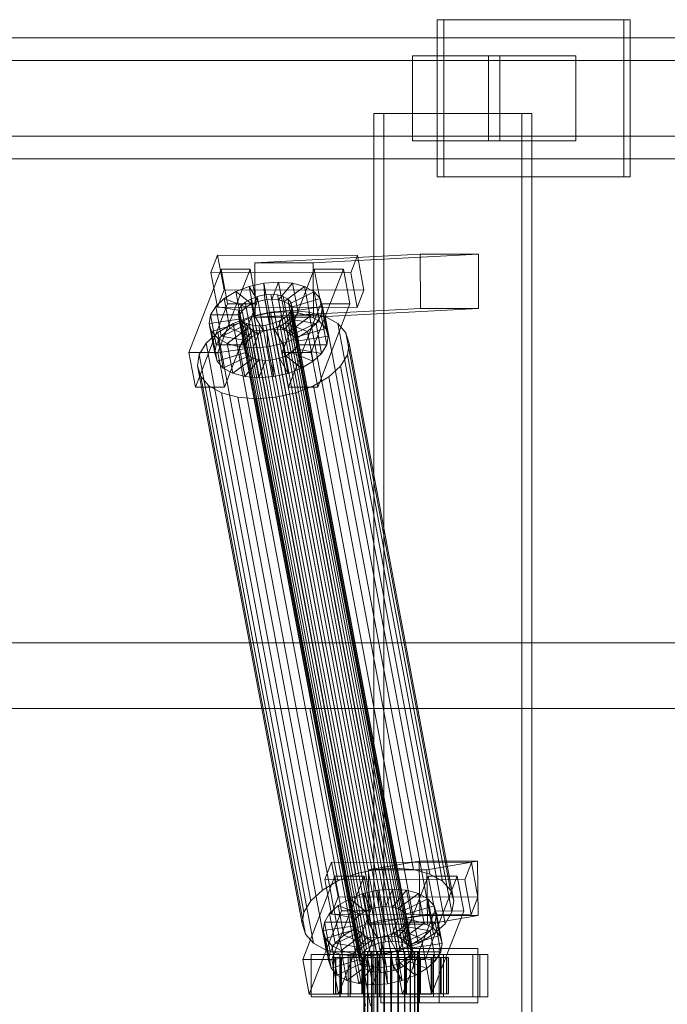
# Model space of a CAD drawing. Header units: millimetres. Extents: x -3490 to 61924, y -72580 to 6847.
# Tile 435 of 656: x 6527 to 6741, y -17870 to -17544. Entities that reach past the tile are written whole.
import ezdxf

# ---------------------------------------------------------------- set-up
doc = ezdxf.new("R2010")
doc.units = ezdxf.units.MM
doc.layers.add('superior_C01', color=7, linetype='Continuous', lineweight=0)

msp = doc.modelspace()

# ---------------------------------------------------------------- linework, layer by layer
at = {"layer": 'superior_C01'}
for p, q in [((6726.504, -17544), (6664.874, -17544)), ((6664.874, -17544), (6664.874, -17596)), ((6667.031, -17544), (6664.874, -17544)), ((6667.031, -17596), (6667.031, -17544)), ((6667.031, -17544), (6728.661, -17544)), ((6726.504, -17596), (6726.504, -17544)), ((6726.504, -17544), (6728.661, -17544)), ((6728.661, -17544), (6728.661, -17596)), ((7217.04, -17550), (6061.478, -17550)), ((6072.263, -17550), (7227.824, -17550)), ((7293.88, -17550), (6138.318, -17550)), ((6151.799, -17550), (7307.361, -17550)), ((6685.544, -17556), (6656.655, -17556)), ((6656.655, -17556), (6656.655, -17584)), ((6681.784, -17556), (6656.655, -17556)), ((6681.784, -17584), (6681.784, -17556)), ((6681.784, -17556), (6710.673, -17556)), ((6685.544, -17584), (6685.544, -17556)), ((6685.544, -17556), (6710.673, -17556)), ((6710.673, -17556), (6710.673, -17584)), ((7215.108, -17557.5), (6137.735, -17557.5)), ((6152.383, -17557.5), (7229.756, -17557.5)), ((6692.863, -17575), (6643.944, -17575)), ((6643.944, -17575), (6643.944, -18425)), ((6647.179, -17575), (6643.944, -17575)), ((6647.179, -18425), (6647.179, -17575)), ((6647.179, -17575), (6696.098, -17575)), ((6692.863, -18425), (6692.863, -17575)), ((6692.863, -17575), (6696.098, -17575)), ((6696.098, -17575), (6696.098, -18425)), ((6137.735, -17582.5), (7215.108, -17582.5)), ((6152.383, -17582.5), (7229.756, -17582.5)), ((6656.655, -17584), (6685.544, -17584)), ((6656.655, -17584), (6681.784, -17584)), ((6710.673, -17584), (6681.784, -17584)), ((6710.673, -17584), (6685.544, -17584)), ((6061.478, -17590), (7217.04, -17590)), ((6072.263, -17590), (7227.824, -17590)), ((6138.318, -17590), (7293.88, -17590)), ((6151.799, -17590), (7307.361, -17590)), ((6664.874, -17596), (6726.504, -17596)), ((6664.874, -17596), (6667.031, -17596)), ((6728.661, -17596), (6667.031, -17596)), ((6728.661, -17596), (6726.504, -17596)), ((6592.294, -17621.857), (6590.079, -17627.592)), ((6594.446, -17633.325), (6592.294, -17621.857)), ((6592.294, -17621.857), (6638.516, -17621.914)), ((6659.233, -17621.488), (6604.602, -17624.356)), ((6623.861, -17624.356), (6678.493, -17621.488)), ((6636.301, -17627.65), (6638.516, -17621.914)), ((6638.516, -17621.914), (6640.668, -17633.382)), ((6659.302, -17639.486), (6659.233, -17621.488)), ((6659.233, -17621.488), (6678.493, -17621.488)), ((6678.493, -17621.488), (6678.561, -17639.486)), ((6623.861, -17624.356), (6604.602, -17624.356)), ((6604.602, -17624.356), (6604.671, -17642.354)), ((6623.93, -17642.354), (6623.861, -17624.356)), ((6593.411, -17626.449), (6582.778, -17653.98)), ((6636.301, -17627.65), (6590.079, -17627.592)), ((6590.079, -17627.592), (6592.231, -17639.061)), ((6592.408, -17653.992), (6603.04, -17626.461)), ((6595.563, -17637.917), (6593.411, -17626.449)), ((6593.411, -17626.449), (6603.04, -17626.461)), ((6603.04, -17626.461), (6605.192, -17637.929)), ((6624.226, -17626.487), (6613.593, -17654.019)), ((6623.223, -17654.031), (6633.855, -17626.499)), ((6626.378, -17637.955), (6624.226, -17626.487)), ((6624.226, -17626.487), (6633.855, -17626.499)), ((6633.855, -17626.499), (6636.007, -17637.967)), ((6638.453, -17639.118), (6636.301, -17627.65)), ((6598.287, -17633.91), (6602.746, -17632.183)), ((6602.746, -17632.183), (6607.579, -17631.1)), ((6602.746, -17632.183), (6605.642, -17637.157)), ((6604.59, -17642.013), (6602.746, -17632.183)), ((6607.579, -17631.1), (6612.458, -17630.735)), ((6607.579, -17631.1), (6607.931, -17636.643)), ((6609.423, -17640.93), (6607.579, -17631.1)), ((6612.458, -17630.735), (6610.243, -17636.47)), ((6617.05, -17631.112), (6612.418, -17636.649)), ((6614.302, -17640.564), (6612.458, -17630.735)), ((6612.458, -17630.735), (6617.05, -17631.112)), ((6621.042, -17632.206), (6614.309, -17637.167)), ((6618.894, -17640.942), (6617.05, -17631.112)), ((6617.05, -17631.112), (6621.042, -17632.206)), ((6622.886, -17642.036), (6621.042, -17632.206)), ((6621.042, -17632.206), (6624.162, -17633.943)), ((6592.231, -17639.061), (6594.446, -17633.325)), ((6640.668, -17633.382), (6594.446, -17633.325)), ((6594.508, -17636.164), (6598.287, -17633.91)), ((6598.287, -17633.91), (6603.53, -17637.975)), ((6600.132, -17643.74), (6598.287, -17633.91)), ((6603.223, -17636.336), (6605.335, -17635.518)), ((6605.335, -17635.518), (6607.624, -17635.005)), ((6645.451, -17849.317), (6605.335, -17635.518)), ((6607.624, -17635.005), (6609.935, -17634.832)), ((6647.74, -17848.804), (6607.624, -17635.005)), ((6609.935, -17634.832), (6612.11, -17635.011)), ((6650.051, -17848.631), (6609.935, -17634.832)), ((6612.11, -17635.011), (6614.001, -17635.529)), ((6652.227, -17848.809), (6612.11, -17635.011)), ((6614.001, -17635.529), (6615.479, -17636.352)), ((6654.118, -17849.328), (6614.001, -17635.529)), ((6624.162, -17633.943), (6615.787, -17637.99)), ((6626.007, -17643.772), (6624.162, -17633.943)), ((6624.162, -17633.943), (6626.198, -17636.203)), ((6640.668, -17633.382), (6638.453, -17639.118)), ((6584.93, -17665.449), (6595.563, -17637.917)), ((6589.952, -17641.61), (6591.665, -17638.79)), ((6591.665, -17638.79), (6594.508, -17636.164)), ((6591.665, -17638.79), (6600.393, -17640.286)), ((6593.51, -17648.62), (6591.665, -17638.79)), ((6594.508, -17636.164), (6601.74, -17639.042)), ((6596.353, -17645.994), (6594.508, -17636.164)), ((6605.192, -17637.929), (6594.559, -17665.461)), ((6605.192, -17637.929), (6595.563, -17637.917)), ((6599.275, -17639.983), (6600.086, -17638.648)), ((6600.086, -17638.648), (6601.433, -17637.404)), ((6640.202, -17852.446), (6600.086, -17638.648)), ((6601.433, -17637.404), (6603.223, -17636.336)), ((6641.549, -17851.202), (6601.433, -17637.404)), ((6603.53, -17637.975), (6601.74, -17639.042)), ((6643.339, -17850.135), (6603.223, -17636.336)), ((6605.642, -17637.157), (6603.53, -17637.975)), ((6603.53, -17637.975), (6605.375, -17647.804)), ((6607.931, -17636.643), (6605.642, -17637.157)), ((6605.642, -17637.157), (6607.486, -17646.986)), ((6610.243, -17636.47), (6607.931, -17636.643)), ((6607.931, -17636.643), (6609.776, -17646.473)), ((6610.243, -17636.47), (6612.087, -17646.3)), ((6612.418, -17636.649), (6610.243, -17636.47)), ((6612.418, -17636.649), (6614.262, -17646.479)), ((6614.309, -17637.167), (6612.418, -17636.649)), ((6614.309, -17637.167), (6616.153, -17646.997)), ((6615.787, -17637.99), (6614.309, -17637.167)), ((6615.479, -17636.352), (6616.444, -17637.422)), ((6655.596, -17850.15), (6615.479, -17636.352)), ((6615.745, -17665.487), (6626.378, -17637.955)), ((6615.787, -17637.99), (6617.631, -17647.82)), ((6616.751, -17639.061), (6615.787, -17637.99)), ((6616.444, -17637.422), (6616.829, -17638.668)), ((6656.56, -17851.221), (6616.444, -17637.422)), ((6616.829, -17638.668), (6616.608, -17640.005)), ((6626.198, -17636.203), (6616.751, -17639.061)), ((6656.945, -17852.467), (6616.829, -17638.668)), ((6627.011, -17638.834), (6617.136, -17640.307)), ((6636.007, -17637.967), (6625.374, -17665.499)), ((6628.043, -17646.033), (6626.198, -17636.203)), ((6626.198, -17636.203), (6627.011, -17638.834)), ((6636.007, -17637.967), (6626.378, -17637.955)), ((6627.011, -17638.834), (6626.545, -17641.655)), ((6628.856, -17648.664), (6627.011, -17638.834)), ((6589.487, -17644.431), (6589.952, -17641.61)), ((6589.952, -17641.61), (6599.582, -17641.622)), ((6591.797, -17651.44), (6589.952, -17641.61)), ((6592.231, -17639.061), (6638.453, -17639.118)), ((6599.054, -17641.32), (6599.275, -17639.983)), ((6599.439, -17642.566), (6599.054, -17641.32)), ((6639.17, -17855.119), (6599.054, -17641.32)), ((6639.391, -17853.782), (6599.275, -17639.983)), ((6599.582, -17641.622), (6599.361, -17642.958)), ((6600.393, -17640.286), (6599.582, -17641.622)), ((6599.582, -17641.622), (6601.427, -17651.452)), ((6604.59, -17642.013), (6600.132, -17643.74)), ((6601.74, -17639.042), (6600.393, -17640.286)), ((6600.393, -17640.286), (6602.238, -17650.116)), ((6601.74, -17639.042), (6603.585, -17648.872)), ((6603.351, -17642.107), (6609.812, -17640.659)), ((6609.423, -17640.93), (6604.59, -17642.013)), ((6607.486, -17646.986), (6604.59, -17642.013)), ((6659.302, -17639.486), (6604.671, -17642.354)), ((6614.302, -17640.564), (6609.423, -17640.93)), ((6609.776, -17646.473), (6609.423, -17640.93)), ((6609.812, -17640.659), (6616.335, -17640.17)), ((6644.395, -17824.968), (6609.812, -17640.659)), ((6612.087, -17646.3), (6614.302, -17640.564)), ((6614.262, -17646.479), (6618.894, -17640.942)), ((6618.894, -17640.942), (6614.302, -17640.564)), ((6615.797, -17641.341), (6614.45, -17642.585)), ((6616.608, -17640.005), (6615.797, -17641.341)), ((6655.913, -17855.139), (6615.797, -17641.341)), ((6616.104, -17642.979), (6616.916, -17641.643)), ((6616.153, -17646.997), (6622.886, -17642.036)), ((6616.335, -17640.17), (6622.473, -17640.674)), ((6650.918, -17824.479), (6616.335, -17640.17)), ((6616.608, -17640.005), (6656.725, -17853.804)), ((6616.751, -17639.061), (6618.596, -17648.891)), ((6617.136, -17640.307), (6616.751, -17639.061)), ((6616.916, -17641.643), (6617.136, -17640.307)), ((6616.916, -17641.643), (6626.545, -17641.655)), ((6618.76, -17651.473), (6616.916, -17641.643)), ((6617.136, -17640.307), (6618.981, -17650.137)), ((6622.886, -17642.036), (6618.894, -17640.942)), ((6622.473, -17640.674), (6627.81, -17642.137)), ((6657.057, -17824.984), (6622.473, -17640.674)), ((6626.007, -17643.772), (6622.886, -17642.036)), ((6678.561, -17639.486), (6623.93, -17642.354)), ((6626.545, -17641.655), (6624.832, -17644.475)), ((6626.545, -17641.655), (6628.39, -17651.485)), ((6678.561, -17639.486), (6659.302, -17639.486)), ((6589.487, -17644.431), (6599.361, -17642.958)), ((6590.299, -17647.062), (6589.487, -17644.431)), ((6591.331, -17654.261), (6589.487, -17644.431)), ((6590.299, -17647.062), (6599.746, -17644.204)), ((6592.335, -17649.322), (6600.711, -17645.275)), ((6592.339, -17647.428), (6597.391, -17644.416)), ((6600.132, -17643.74), (6596.353, -17645.994)), ((6597.391, -17644.416), (6603.351, -17642.107)), ((6631.974, -17828.725), (6597.391, -17644.416)), ((6599.361, -17642.958), (6599.746, -17644.204)), ((6599.361, -17642.958), (6601.206, -17652.788)), ((6600.403, -17643.637), (6599.439, -17642.566)), ((6639.555, -17856.365), (6599.439, -17642.566)), ((6599.746, -17644.204), (6600.711, -17645.275)), ((6599.746, -17644.204), (6601.591, -17654.034)), ((6605.375, -17647.804), (6600.132, -17643.74)), ((6601.882, -17644.459), (6600.403, -17643.637)), ((6640.52, -17857.435), (6600.403, -17643.637)), ((6600.711, -17645.275), (6602.189, -17646.098)), ((6600.711, -17645.275), (6602.555, -17655.105)), ((6603.773, -17644.978), (6601.882, -17644.459)), ((6641.998, -17858.258), (6601.882, -17644.459)), ((6637.934, -17826.416), (6603.351, -17642.107)), ((6605.948, -17645.156), (6603.773, -17644.978)), ((6643.889, -17858.776), (6603.773, -17644.978)), ((6604.671, -17642.354), (6623.93, -17642.354)), ((6608.259, -17644.983), (6605.948, -17645.156)), ((6646.064, -17858.955), (6605.948, -17645.156)), ((6610.548, -17644.47), (6608.259, -17644.983)), ((6648.375, -17858.782), (6608.259, -17644.983)), ((6612.66, -17643.652), (6610.548, -17644.47)), ((6650.665, -17858.269), (6610.548, -17644.47)), ((6610.856, -17646.108), (6612.967, -17645.29)), ((6614.45, -17642.585), (6612.66, -17643.652)), ((6652.776, -17857.451), (6612.66, -17643.652)), ((6612.967, -17645.29), (6614.758, -17644.223)), ((6618.21, -17649.355), (6612.967, -17645.29)), ((6612.967, -17645.29), (6614.812, -17655.12)), ((6654.567, -17856.383), (6614.45, -17642.585)), ((6614.758, -17644.223), (6616.104, -17642.979)), ((6621.99, -17647.101), (6614.758, -17644.223)), ((6614.758, -17644.223), (6616.602, -17654.053)), ((6624.832, -17644.475), (6616.104, -17642.979)), ((6616.104, -17642.979), (6617.949, -17652.809)), ((6617.631, -17647.82), (6626.007, -17643.772)), ((6624.832, -17644.475), (6621.99, -17647.101)), ((6626.677, -17654.305), (6624.832, -17644.475)), ((6628.043, -17646.033), (6626.007, -17643.772)), ((6627.81, -17642.137), (6631.982, -17644.459)), ((6662.394, -17826.446), (6627.81, -17642.137)), ((6631.982, -17644.459), (6634.704, -17647.481)), ((6666.565, -17828.768), (6631.982, -17644.459)), ((6588.538, -17650.939), (6592.339, -17647.428)), ((6592.335, -17649.322), (6590.299, -17647.062)), ((6592.144, -17656.892), (6590.299, -17647.062)), ((6626.922, -17831.737), (6592.339, -17647.428)), ((6596.353, -17645.994), (6593.51, -17648.62)), ((6595.456, -17651.059), (6602.189, -17646.098)), ((6603.585, -17648.872), (6596.353, -17645.994)), ((6599.448, -17652.153), (6604.08, -17646.616)), ((6602.189, -17646.098), (6604.08, -17646.616)), ((6602.189, -17646.098), (6604.033, -17655.927)), ((6603.585, -17648.872), (6605.375, -17647.804)), ((6604.04, -17652.53), (6606.255, -17646.795)), ((6604.08, -17646.616), (6606.255, -17646.795)), ((6604.08, -17646.616), (6605.924, -17656.446)), ((6605.375, -17647.804), (6607.486, -17646.986)), ((6606.255, -17646.795), (6608.566, -17646.622)), ((6606.255, -17646.795), (6608.1, -17656.624)), ((6607.486, -17646.986), (6609.776, -17646.473)), ((6608.566, -17646.622), (6610.856, -17646.108)), ((6608.919, -17652.165), (6608.566, -17646.622)), ((6608.566, -17646.622), (6610.411, -17656.451)), ((6609.776, -17646.473), (6612.087, -17646.3)), ((6613.752, -17651.082), (6610.856, -17646.108)), ((6610.856, -17646.108), (6612.7, -17655.938)), ((6612.087, -17646.3), (6614.262, -17646.479)), ((6614.262, -17646.479), (6616.153, -17646.997)), ((6616.153, -17646.997), (6617.631, -17647.82)), ((6617.631, -17647.82), (6618.596, -17648.891)), ((6621.99, -17647.101), (6618.21, -17649.355)), ((6618.596, -17648.891), (6628.043, -17646.033)), ((6623.834, -17656.931), (6621.99, -17647.101)), ((6628.856, -17648.664), (6628.043, -17646.033)), ((6634.704, -17647.481), (6635.79, -17650.998)), ((6669.287, -17831.79), (6634.704, -17647.481)), ((6586.249, -17654.709), (6588.538, -17650.939)), ((6623.121, -17835.248), (6588.538, -17650.939)), ((6591.797, -17651.44), (6591.331, -17654.261)), ((6593.51, -17648.62), (6591.797, -17651.44)), ((6601.427, -17651.452), (6591.797, -17651.44)), ((6595.456, -17651.059), (6592.335, -17649.322)), ((6594.18, -17659.152), (6592.335, -17649.322)), ((6602.238, -17650.116), (6593.51, -17648.62)), ((6599.448, -17652.153), (6595.456, -17651.059)), ((6597.3, -17660.889), (6595.456, -17651.059)), ((6601.206, -17652.788), (6601.427, -17651.452)), ((6601.427, -17651.452), (6602.238, -17650.116)), ((6602.238, -17650.116), (6603.585, -17648.872)), ((6613.752, -17651.082), (6608.919, -17652.165)), ((6618.21, -17649.355), (6613.752, -17651.082)), ((6615.597, -17660.912), (6613.752, -17651.082)), ((6618.76, -17651.473), (6617.949, -17652.809)), ((6620.055, -17659.184), (6618.21, -17649.355)), ((6618.596, -17648.891), (6618.981, -17650.137)), ((6618.981, -17650.137), (6618.76, -17651.473)), ((6628.39, -17651.485), (6618.76, -17651.473)), ((6618.981, -17650.137), (6628.856, -17648.664)), ((6626.677, -17654.305), (6628.39, -17651.485)), ((6628.39, -17651.485), (6628.856, -17648.664)), ((6635.79, -17650.998), (6635.167, -17654.769)), ((6670.373, -17835.307), (6635.79, -17650.998)), ((6592.408, -17653.992), (6582.778, -17653.98)), ((6582.778, -17653.98), (6584.93, -17665.449)), ((6585.626, -17658.48), (6586.249, -17654.709)), ((6620.832, -17839.018), (6586.249, -17654.709)), ((6601.206, -17652.788), (6591.331, -17654.261)), ((6591.331, -17654.261), (6592.144, -17656.892)), ((6601.591, -17654.034), (6592.144, -17656.892)), ((6594.559, -17665.461), (6592.408, -17653.992)), ((6602.555, -17655.105), (6594.18, -17659.152)), ((6604.04, -17652.53), (6599.448, -17652.153)), ((6601.292, -17661.983), (6599.448, -17652.153)), ((6601.591, -17654.034), (6601.206, -17652.788)), ((6602.555, -17655.105), (6601.591, -17654.034)), ((6604.033, -17655.927), (6602.555, -17655.105)), ((6608.919, -17652.165), (6604.04, -17652.53)), ((6605.884, -17662.36), (6604.04, -17652.53)), ((6610.763, -17661.995), (6608.919, -17652.165)), ((6623.223, -17654.031), (6613.593, -17654.019)), ((6613.593, -17654.019), (6615.745, -17665.487)), ((6616.602, -17654.053), (6614.812, -17655.12)), ((6617.949, -17652.809), (6616.602, -17654.053)), ((6616.602, -17654.053), (6623.834, -17656.931)), ((6617.949, -17652.809), (6626.677, -17654.305)), ((6625.374, -17665.499), (6623.223, -17654.031)), ((6623.834, -17656.931), (6626.677, -17654.305)), ((6635.167, -17654.769), (6632.878, -17658.539)), ((6635.167, -17654.769), (6669.751, -17839.078)), ((6592.144, -17656.892), (6594.18, -17659.152)), ((6604.033, -17655.927), (6597.3, -17660.889)), ((6605.924, -17656.446), (6601.292, -17661.983)), ((6605.924, -17656.446), (6604.033, -17655.927)), ((6608.1, -17656.624), (6605.884, -17662.36)), ((6608.1, -17656.624), (6605.924, -17656.446)), ((6610.411, -17656.451), (6608.1, -17656.624)), ((6612.7, -17655.938), (6610.411, -17656.451)), ((6610.411, -17656.451), (6610.763, -17661.995)), ((6614.812, -17655.12), (6612.7, -17655.938)), ((6612.7, -17655.938), (6615.597, -17660.912)), ((6614.812, -17655.12), (6620.055, -17659.184)), ((6620.055, -17659.184), (6623.834, -17656.931)), ((6586.712, -17661.997), (6585.626, -17658.48)), ((6620.209, -17842.789), (6585.626, -17658.48)), ((6594.18, -17659.152), (6597.3, -17660.889)), ((6597.3, -17660.889), (6601.292, -17661.983)), ((6610.763, -17661.995), (6615.597, -17660.912)), ((6615.597, -17660.912), (6620.055, -17659.184)), ((6632.878, -17658.539), (6629.077, -17662.05)), ((6667.461, -17842.848), (6632.878, -17658.539)), ((6589.434, -17665.019), (6586.712, -17661.997)), ((6621.295, -17846.306), (6586.712, -17661.997)), ((6601.292, -17661.983), (6605.884, -17662.36)), ((6605.884, -17662.36), (6610.763, -17661.995)), ((6629.077, -17662.05), (6624.025, -17665.062)), ((6663.66, -17846.359), (6629.077, -17662.05)), ((6584.93, -17665.449), (6594.559, -17665.461)), ((6593.606, -17667.341), (6589.434, -17665.019)), ((6624.017, -17849.328), (6589.434, -17665.019)), ((6598.943, -17668.803), (6593.606, -17667.341)), ((6628.189, -17851.65), (6593.606, -17667.341)), ((6618.065, -17667.371), (6611.604, -17668.819)), ((6615.745, -17665.487), (6625.374, -17665.499)), ((6624.025, -17665.062), (6618.065, -17667.371)), ((6652.648, -17851.68), (6618.065, -17667.371)), ((6658.608, -17849.371), (6624.025, -17665.062)), ((6605.082, -17669.308), (6598.943, -17668.803)), ((6633.526, -17853.113), (6598.943, -17668.803)), ((6611.604, -17668.819), (6605.082, -17669.308)), ((6639.665, -17853.617), (6605.082, -17669.308)), ((6646.187, -17853.128), (6611.604, -17668.819)), ((1103.221, -17750), (10242.208, -17750)), ((10243.564, -17750), (1104.577, -17750)), ((5678.578, -17771.702), (6622.738, -17771.702)), ((6624.345, -17771.702), (5680.186, -17771.702)), ((6622.738, -17771.702), (6641.182, -17870)), ((6622.738, -17771.702), (6624.345, -17771.702)), ((6622.738, -17771.702), (7566.897, -17771.702)), ((6642.79, -17870), (6624.345, -17771.702)), ((7568.505, -17771.702), (6624.345, -17771.702)), ((6629.951, -17822.549), (6627.736, -17828.285)), ((6632.103, -17834.017), (6629.951, -17822.549)), ((6629.951, -17822.549), (6676.174, -17822.606)), ((6658.925, -17822.189), (6642.182, -17825.057)), ((6659.149, -17840.17), (6658.925, -17822.189)), ((6658.925, -17822.189), (6678.184, -17822.189)), ((6661.441, -17825.057), (6678.184, -17822.189)), ((6673.958, -17828.342), (6676.174, -17822.606)), ((6676.174, -17822.606), (6678.325, -17834.074)), ((6678.184, -17822.189), (6678.408, -17840.17)), ((6631.068, -17827.141), (6620.435, -17854.673)), ((6630.065, -17854.685), (6640.698, -17827.153)), ((6633.22, -17838.609), (6631.068, -17827.141)), ((6631.068, -17827.141), (6640.698, -17827.153)), ((6637.934, -17826.416), (6631.974, -17828.725)), ((6644.395, -17824.968), (6637.934, -17826.416)), ((6640.698, -17827.153), (6642.849, -17838.621)), ((6661.441, -17825.057), (6642.182, -17825.057)), ((6642.182, -17825.057), (6642.406, -17843.038)), ((6650.918, -17824.479), (6644.395, -17824.968)), ((6657.057, -17824.984), (6650.918, -17824.479)), ((6661.883, -17827.179), (6651.25, -17854.711)), ((6662.394, -17826.446), (6657.057, -17824.984)), ((6660.88, -17854.723), (6671.513, -17827.191)), ((6661.665, -17843.038), (6661.441, -17825.057)), ((6664.035, -17838.647), (6661.883, -17827.179)), ((6661.883, -17827.179), (6671.513, -17827.191)), ((6666.565, -17828.768), (6662.394, -17826.446)), ((6671.513, -17827.191), (6673.664, -17838.659)), ((6631.974, -17828.725), (6626.922, -17831.737)), ((6673.958, -17828.342), (6627.736, -17828.285)), ((6627.736, -17828.285), (6629.888, -17839.753)), ((6669.287, -17831.79), (6666.565, -17828.768)), ((6676.11, -17839.81), (6673.958, -17828.342)), ((6626.922, -17831.737), (6623.121, -17835.248)), ((6629.888, -17839.753), (6632.103, -17834.017)), ((6678.325, -17834.074), (6632.103, -17834.017)), ((6635.945, -17834.603), (6640.403, -17832.875)), ((6640.403, -17832.875), (6645.236, -17831.792)), ((6640.403, -17832.875), (6643.299, -17837.849)), ((6642.247, -17842.705), (6640.403, -17832.875)), ((6645.236, -17831.792), (6650.115, -17831.427)), ((6645.236, -17831.792), (6645.589, -17837.336)), ((6647.08, -17841.622), (6645.236, -17831.792)), ((6650.115, -17831.427), (6647.9, -17837.163)), ((6654.707, -17831.804), (6650.075, -17837.341)), ((6651.959, -17841.257), (6650.115, -17831.427)), ((6650.115, -17831.427), (6654.707, -17831.804)), ((6658.699, -17832.898), (6651.966, -17837.86)), ((6656.551, -17841.634), (6654.707, -17831.804)), ((6654.707, -17831.804), (6658.699, -17832.898)), ((6660.544, -17842.728), (6658.699, -17832.898)), ((6658.699, -17832.898), (6661.82, -17834.635)), ((6670.373, -17835.307), (6669.287, -17831.79)), ((6678.325, -17834.074), (6676.11, -17839.81)), ((6623.121, -17835.248), (6620.832, -17839.018)), ((6629.322, -17839.482), (6632.165, -17836.856)), ((6632.165, -17836.856), (6635.945, -17834.603)), ((6632.165, -17836.856), (6639.397, -17839.734)), ((6634.01, -17846.686), (6632.165, -17836.856)), ((6635.945, -17834.603), (6641.187, -17838.667)), ((6637.789, -17844.433), (6635.945, -17834.603)), ((6645.589, -17837.336), (6643.299, -17837.849)), ((6647.9, -17837.163), (6645.589, -17837.336)), ((6645.589, -17837.336), (6647.433, -17847.165)), ((6647.9, -17837.163), (6649.744, -17846.992)), ((6650.075, -17837.341), (6647.9, -17837.163)), ((6650.075, -17837.341), (6651.919, -17847.171)), ((6651.966, -17837.86), (6650.075, -17837.341)), ((6661.82, -17834.635), (6653.444, -17838.682)), ((6663.856, -17836.895), (6654.408, -17839.753)), ((6663.664, -17844.465), (6661.82, -17834.635)), ((6661.82, -17834.635), (6663.856, -17836.895)), ((6665.7, -17846.725), (6663.856, -17836.895)), ((6663.856, -17836.895), (6664.668, -17839.526)), ((6669.751, -17839.078), (6670.373, -17835.307)), ((6620.832, -17839.018), (6620.209, -17842.789)), ((6622.587, -17866.141), (6633.22, -17838.609)), ((6627.61, -17842.302), (6629.322, -17839.482)), ((6629.322, -17839.482), (6638.051, -17840.978)), ((6631.167, -17849.312), (6629.322, -17839.482)), ((6629.888, -17839.753), (6676.11, -17839.81)), ((6642.849, -17838.621), (6632.217, -17866.153)), ((6642.849, -17838.621), (6633.22, -17838.609)), ((6639.397, -17839.734), (6638.051, -17840.978)), ((6641.187, -17838.667), (6639.397, -17839.734)), ((6639.397, -17839.734), (6641.242, -17849.564)), ((6643.299, -17837.849), (6641.187, -17838.667)), ((6641.187, -17838.667), (6643.032, -17848.497)), ((6659.149, -17840.17), (6642.406, -17843.038)), ((6643.299, -17837.849), (6645.144, -17847.679)), ((6651.966, -17837.86), (6653.81, -17847.689)), ((6653.444, -17838.682), (6651.966, -17837.86)), ((6653.402, -17866.179), (6664.035, -17838.647)), ((6653.444, -17838.682), (6655.288, -17848.512)), ((6654.408, -17839.753), (6653.444, -17838.682)), ((6654.408, -17839.753), (6656.253, -17849.583)), ((6654.793, -17840.999), (6654.408, -17839.753)), ((6664.668, -17839.526), (6654.793, -17840.999)), ((6678.408, -17840.17), (6659.149, -17840.17)), ((6678.408, -17840.17), (6661.665, -17843.038)), ((6673.664, -17838.659), (6663.032, -17866.191)), ((6673.664, -17838.659), (6664.035, -17838.647)), ((6664.668, -17839.526), (6664.202, -17842.347)), ((6666.513, -17849.356), (6664.668, -17839.526)), ((6667.461, -17842.848), (6669.751, -17839.078)), ((6620.209, -17842.789), (6621.295, -17846.306)), ((6627.144, -17845.123), (6627.61, -17842.302)), ((6627.144, -17845.123), (6637.019, -17843.65)), ((6627.61, -17842.302), (6637.239, -17842.314)), ((6629.454, -17852.132), (6627.61, -17842.302)), ((6637.239, -17842.314), (6637.019, -17843.65)), ((6637.019, -17843.65), (6637.404, -17844.897)), ((6637.019, -17843.65), (6638.863, -17853.48)), ((6638.051, -17840.978), (6637.239, -17842.314)), ((6637.239, -17842.314), (6639.084, -17852.144)), ((6642.247, -17842.705), (6637.789, -17844.433)), ((6638.051, -17840.978), (6639.895, -17850.808)), ((6647.08, -17841.622), (6642.247, -17842.705)), ((6645.144, -17847.679), (6642.247, -17842.705)), ((6642.406, -17843.038), (6661.665, -17843.038)), ((6651.959, -17841.257), (6647.08, -17841.622)), ((6647.433, -17847.165), (6647.08, -17841.622)), ((6649.744, -17846.992), (6651.959, -17841.257)), ((6651.919, -17847.171), (6656.551, -17841.634)), ((6656.551, -17841.634), (6651.959, -17841.257)), ((6652.415, -17844.915), (6653.761, -17843.671)), ((6653.761, -17843.671), (6654.573, -17842.335)), ((6662.49, -17845.167), (6653.761, -17843.671)), ((6653.761, -17843.671), (6655.606, -17853.501)), ((6653.81, -17847.689), (6660.544, -17842.728)), ((6654.573, -17842.335), (6654.793, -17840.999)), ((6654.573, -17842.335), (6664.202, -17842.347)), ((6656.417, -17852.165), (6654.573, -17842.335)), ((6654.793, -17840.999), (6656.638, -17850.829)), ((6660.544, -17842.728), (6656.551, -17841.634)), ((6663.664, -17844.465), (6660.544, -17842.728)), ((6664.202, -17842.347), (6662.49, -17845.167)), ((6663.66, -17846.359), (6667.461, -17842.848)), ((6664.202, -17842.347), (6666.047, -17852.177)), ((6621.295, -17846.306), (6624.017, -17849.328)), ((6627.956, -17847.754), (6627.144, -17845.123)), ((6628.988, -17854.953), (6627.144, -17845.123)), ((6627.956, -17847.754), (6637.404, -17844.897)), ((6629.992, -17850.015), (6638.368, -17845.967)), ((6634.01, -17846.686), (6631.167, -17849.312)), ((6633.113, -17851.751), (6639.846, -17846.79)), ((6637.789, -17844.433), (6634.01, -17846.686)), ((6641.242, -17849.564), (6634.01, -17846.686)), ((6637.404, -17844.897), (6638.368, -17845.967)), ((6637.404, -17844.897), (6639.248, -17854.726)), ((6643.032, -17848.497), (6637.789, -17844.433)), ((6638.368, -17845.967), (6639.846, -17846.79)), ((6638.368, -17845.967), (6640.212, -17855.797)), ((6639.846, -17846.79), (6641.737, -17847.308)), ((6639.846, -17846.79), (6641.691, -17856.62)), ((6646.223, -17847.314), (6648.513, -17846.801)), ((6647.433, -17847.165), (6649.744, -17846.992)), ((6648.513, -17846.801), (6650.625, -17845.983)), ((6651.409, -17851.774), (6648.513, -17846.801)), ((6648.513, -17846.801), (6650.357, -17856.631)), ((6649.744, -17846.992), (6651.919, -17847.171)), ((6650.625, -17845.983), (6652.415, -17844.915)), ((6655.867, -17850.047), (6650.625, -17845.983)), ((6650.625, -17845.983), (6652.469, -17855.812)), ((6659.647, -17847.793), (6652.415, -17844.915)), ((6652.415, -17844.915), (6654.259, -17854.745)), ((6655.288, -17848.512), (6663.664, -17844.465)), ((6656.253, -17849.583), (6665.7, -17846.725)), ((6658.608, -17849.371), (6663.66, -17846.359)), ((6662.49, -17845.167), (6659.647, -17847.793)), ((6664.334, -17854.997), (6662.49, -17845.167)), ((6665.7, -17846.725), (6663.664, -17844.465)), ((6666.513, -17849.356), (6665.7, -17846.725)), ((6624.017, -17849.328), (6628.189, -17851.65)), ((6629.992, -17850.015), (6627.956, -17847.754)), ((6629.801, -17857.584), (6627.956, -17847.754)), ((6631.167, -17849.312), (6629.454, -17852.132)), ((6633.113, -17851.751), (6629.992, -17850.015)), ((6631.837, -17859.844), (6629.992, -17850.015)), ((6639.895, -17850.808), (6631.167, -17849.312)), ((6637.105, -17852.845), (6641.737, -17847.308)), ((6639.895, -17850.808), (6641.242, -17849.564)), ((6641.242, -17849.564), (6643.032, -17848.497)), ((6643.339, -17850.135), (6641.549, -17851.202)), ((6641.697, -17853.223), (6643.912, -17847.487)), ((6641.737, -17847.308), (6643.912, -17847.487)), ((6641.737, -17847.308), (6643.582, -17857.138)), ((6643.032, -17848.497), (6645.144, -17847.679)), ((6645.451, -17849.317), (6643.339, -17850.135)), ((6643.912, -17847.487), (6646.223, -17847.314)), ((6643.912, -17847.487), (6645.757, -17857.317)), ((6645.144, -17847.679), (6647.433, -17847.165)), ((6647.74, -17848.804), (6645.451, -17849.317)), ((6646.576, -17852.857), (6646.223, -17847.314)), ((6646.223, -17847.314), (6648.068, -17857.144)), ((6650.051, -17848.631), (6647.74, -17848.804)), ((6652.227, -17848.809), (6650.051, -17848.631)), ((6655.867, -17850.047), (6651.409, -17851.774)), ((6651.919, -17847.171), (6653.81, -17847.689)), ((6654.118, -17849.328), (6652.227, -17848.809)), ((6652.648, -17851.68), (6658.608, -17849.371)), ((6653.81, -17847.689), (6655.288, -17848.512)), ((6655.596, -17850.15), (6654.118, -17849.328)), ((6655.288, -17848.512), (6656.253, -17849.583)), ((6656.56, -17851.221), (6655.596, -17850.15)), ((6659.647, -17847.793), (6655.867, -17850.047)), ((6657.712, -17859.877), (6655.867, -17850.047)), ((6656.253, -17849.583), (6656.638, -17850.829)), ((6656.638, -17850.829), (6666.513, -17849.356)), ((6661.491, -17857.623), (6659.647, -17847.793)), ((6666.047, -17852.177), (6666.513, -17849.356)), ((6632.844, -17853), (6623.214, -17853)), ((6623.214, -17853), (6623.214, -17867)), ((6636.156, -17853), (6623.214, -17853)), ((6628.189, -17851.65), (6633.526, -17853.113)), ((6629.454, -17852.132), (6628.988, -17854.953)), ((6638.863, -17853.48), (6628.988, -17854.953)), ((6639.084, -17852.144), (6629.454, -17852.132)), ((6678.95, -17853), (6632.728, -17853)), ((6632.728, -17853), (6632.728, -17867)), ((6635.424, -17853), (6632.728, -17853)), ((6632.844, -17867), (6632.844, -17853)), ((6632.844, -17853), (6645.786, -17853)), ((6637.105, -17852.845), (6633.113, -17851.751)), ((6634.957, -17861.581), (6633.113, -17851.751)), ((6633.526, -17853.113), (6639.665, -17853.617)), ((6635.424, -17867), (6635.424, -17853)), ((6635.424, -17853), (6681.646, -17853)), ((6636.156, -17867), (6636.156, -17853)), ((6636.156, -17853), (6645.786, -17853)), ((6641.697, -17853.223), (6637.105, -17852.845)), ((6638.95, -17862.675), (6637.105, -17852.845)), ((6638.863, -17853.48), (6639.084, -17852.144)), ((6639.248, -17854.726), (6638.863, -17853.48)), ((6639.084, -17852.144), (6639.895, -17850.808)), ((6640.202, -17852.446), (6639.391, -17853.782)), ((6639.665, -17853.617), (6646.187, -17853.128)), ((6641.549, -17851.202), (6640.202, -17852.446)), ((6640.919, -17852), (6640.638, -17852)), ((6640.638, -17852), (6640.971, -17852)), ((6640.638, -18148), (6640.638, -17852)), ((6641.794, -17852), (6640.919, -17852)), ((6640.919, -18148), (6640.919, -17852)), ((6640.971, -17852), (6641.895, -17852)), ((6640.971, -18148), (6640.971, -17852)), ((6646.576, -17852.857), (6641.697, -17853.223)), ((6643.542, -17863.052), (6641.697, -17853.223)), ((6643.203, -17852), (6641.794, -17852)), ((6641.794, -18148), (6641.794, -17852)), ((6641.895, -17852), (6643.346, -17852)), ((6641.895, -18148), (6641.895, -17852)), ((6645.051, -17852), (6643.203, -17852)), ((6643.203, -18148), (6643.203, -17852)), ((6643.346, -17852), (6645.225, -17852)), ((6643.346, -18148), (6643.346, -17852)), ((6647.211, -17852), (6645.051, -17852)), ((6645.051, -18148), (6645.051, -17852)), ((6645.225, -17852), (6647.406, -17852)), ((6645.225, -18148), (6645.225, -17852)), ((6645.786, -17853), (6645.786, -17867)), ((6646.187, -17853.128), (6652.648, -17851.68)), ((6665.469, -17851), (6646.209, -17851)), ((6646.209, -17851), (6646.209, -17869)), ((6659.043, -17851), (6646.209, -17851)), ((6651.409, -17851.774), (6646.576, -17852.857)), ((6648.42, -17862.687), (6646.576, -17852.857)), ((6649.537, -17852), (6647.211, -17852)), ((6647.211, -18148), (6647.211, -17852)), ((6647.406, -17852), (6649.739, -17852)), ((6647.406, -18148), (6647.406, -17852)), ((6651.87, -17852), (6649.537, -17852)), ((6649.537, -18148), (6649.537, -17852)), ((6649.739, -17852), (6652.064, -17852)), ((6649.739, -18148), (6649.739, -17852)), ((6653.254, -17861.604), (6651.409, -17851.774)), ((6654.05, -17852), (6651.87, -17852)), ((6651.87, -18148), (6651.87, -17852)), ((6652.064, -17852), (6654.225, -17852)), ((6652.064, -18148), (6652.064, -17852)), ((6663.659, -17853), (6654.029, -17853)), ((6654.029, -17853), (6654.029, -17867)), ((6666.971, -17853), (6654.029, -17853)), ((6655.93, -17852), (6654.05, -17852)), ((6654.05, -18148), (6654.05, -17852)), ((6654.225, -17852), (6656.073, -17852)), ((6654.225, -18148), (6654.225, -17852)), ((6655.606, -17853.501), (6654.259, -17854.745)), ((6656.417, -17852.165), (6655.606, -17853.501)), ((6655.606, -17853.501), (6664.334, -17854.997)), ((6657.381, -17852), (6655.93, -17852)), ((6655.93, -18148), (6655.93, -17852)), ((6656.073, -17852), (6657.482, -17852)), ((6656.073, -18148), (6656.073, -17852)), ((6656.638, -17850.829), (6656.417, -17852.165)), ((6666.047, -17852.177), (6656.417, -17852.165)), ((6656.945, -17852.467), (6656.56, -17851.221)), ((6656.725, -17853.804), (6656.945, -17852.467)), ((6658.305, -17852), (6657.381, -17852)), ((6657.381, -18148), (6657.381, -17852)), ((6657.482, -17852), (6658.357, -17852)), ((6657.482, -18148), (6657.482, -17852)), ((6658.637, -17852), (6658.305, -17852)), ((6658.305, -17852), (6658.305, -18148)), ((6658.357, -17852), (6658.637, -17852)), ((6658.357, -18148), (6658.357, -17852)), ((6658.637, -18148), (6658.637, -17852)), ((6659.043, -17869), (6659.043, -17851)), ((6659.043, -17851), (6678.302, -17851)), ((6663.659, -17867), (6663.659, -17853)), ((6663.659, -17853), (6676.601, -17853)), ((6664.334, -17854.997), (6666.047, -17852.177)), ((6665.469, -17869), (6665.469, -17851)), ((6665.469, -17851), (6678.302, -17851)), ((6666.971, -17867), (6666.971, -17853)), ((6666.971, -17853), (6676.601, -17853)), ((6676.601, -17853), (6676.601, -17867)), ((6678.302, -17851), (6678.302, -17869)), ((6678.95, -17867), (6678.95, -17853)), ((6678.95, -17853), (6681.646, -17853)), ((6681.646, -17853), (6681.646, -17867)), ((6630.065, -17854.685), (6620.435, -17854.673)), ((6620.435, -17854.673), (6622.587, -17866.141)), ((6628.988, -17854.953), (6629.801, -17857.584)), ((6639.248, -17854.726), (6629.801, -17857.584)), ((6632.217, -17866.153), (6630.065, -17854.685)), ((6631.231, -17854), (6630.639, -17854)), ((6630.639, -17854), (6640.638, -17854)), ((6630.639, -17866), (6630.639, -17854)), ((6630.639, -17854), (6631.342, -17854)), ((6633.078, -17854), (6631.231, -17854)), ((6631.231, -17854), (6640.919, -17854)), ((6631.231, -17866), (6631.231, -17854)), ((6631.342, -17854), (6640.971, -17854)), ((6631.342, -17866), (6631.342, -17854)), ((6631.342, -17854), (6633.291, -17854)), ((6640.212, -17855.797), (6631.837, -17859.844)), ((6636.053, -17854), (6633.078, -17854)), ((6633.078, -17854), (6641.794, -17854)), ((6633.078, -17866), (6633.078, -17854)), ((6633.291, -17854), (6641.895, -17854)), ((6633.291, -17866), (6633.291, -17854)), ((6633.291, -17854), (6636.354, -17854)), ((6641.691, -17856.62), (6634.957, -17861.581)), ((6639.954, -17854), (6636.053, -17854)), ((6636.053, -17854), (6643.203, -17854)), ((6636.053, -17866), (6636.053, -17854)), ((6636.354, -17854), (6643.346, -17854)), ((6636.354, -17866), (6636.354, -17854)), ((6636.354, -17854), (6640.323, -17854)), ((6639.391, -17853.782), (6639.17, -17855.119)), ((6639.17, -17855.119), (6639.555, -17856.365)), ((6640.212, -17855.797), (6639.248, -17854.726)), ((6639.555, -17856.365), (6640.52, -17857.435)), ((6644.515, -17854), (6639.954, -17854)), ((6639.954, -17854), (6645.051, -17854)), ((6639.954, -17866), (6639.954, -17854)), ((6641.691, -17856.62), (6640.212, -17855.797)), ((6640.323, -17854), (6645.225, -17854)), ((6640.323, -17866), (6640.323, -17854)), ((6640.323, -17854), (6644.926, -17854)), ((6640.638, -17854), (6640.919, -17854)), ((6640.638, -17854), (6640.638, -17866)), ((6640.971, -17854), (6640.638, -17854)), ((6640.919, -17854), (6641.794, -17854)), ((6640.919, -17854), (6640.919, -17866)), ((6640.971, -17854), (6640.971, -17866)), ((6641.895, -17854), (6640.971, -17854)), ((6643.582, -17857.138), (6641.691, -17856.62)), ((6641.794, -17854), (6643.203, -17854)), ((6641.794, -17854), (6641.794, -17866)), ((6641.895, -17854), (6641.895, -17866)), ((6643.346, -17854), (6641.895, -17854)), ((6643.203, -17854), (6645.051, -17854)), ((6643.203, -17854), (6643.203, -17866)), ((6643.346, -17854), (6643.346, -17866)), ((6645.225, -17854), (6643.346, -17854)), ((6649.425, -17854), (6644.515, -17854)), ((6644.515, -17854), (6647.211, -17854)), ((6644.515, -17866), (6644.515, -17854)), ((6644.926, -17854), (6647.406, -17854)), ((6644.926, -17866), (6644.926, -17854)), ((6644.926, -17854), (6649.851, -17854)), ((6645.051, -17854), (6647.211, -17854)), ((6645.051, -17854), (6645.051, -17866)), ((6645.225, -17854), (6645.225, -17866)), ((6647.406, -17854), (6645.225, -17854)), ((6647.211, -17854), (6649.537, -17854)), ((6647.211, -17854), (6647.211, -17866)), ((6647.406, -17854), (6647.406, -17866)), ((6649.739, -17854), (6647.406, -17854)), ((6650.357, -17856.631), (6648.068, -17857.144)), ((6654.35, -17854), (6649.425, -17854)), ((6649.425, -17854), (6649.537, -17854)), ((6649.425, -17866), (6649.425, -17854)), ((6649.537, -17854), (6651.87, -17854)), ((6649.537, -17854), (6649.537, -17866)), ((6649.851, -17854), (6649.739, -17854)), ((6649.739, -17854), (6649.739, -17866)), ((6652.064, -17854), (6649.739, -17854)), ((6649.851, -17866), (6649.851, -17854)), ((6649.851, -17854), (6654.761, -17854)), ((6652.469, -17855.812), (6650.357, -17856.631)), ((6650.357, -17856.631), (6653.254, -17861.604)), ((6660.88, -17854.723), (6651.25, -17854.711)), ((6651.25, -17854.711), (6653.402, -17866.179)), ((6654.35, -17854), (6651.87, -17854)), ((6651.87, -17854), (6654.05, -17854)), ((6651.87, -17854), (6651.87, -17866)), ((6654.761, -17854), (6652.064, -17854)), ((6652.064, -17854), (6652.064, -17866)), ((6654.225, -17854), (6652.064, -17854)), ((6654.259, -17854.745), (6652.469, -17855.812)), ((6652.469, -17855.812), (6657.712, -17859.877)), ((6652.776, -17857.451), (6654.567, -17856.383)), ((6658.953, -17854), (6654.05, -17854)), ((6654.05, -17854), (6655.93, -17854)), ((6654.05, -17854), (6654.05, -17866)), ((6659.322, -17854), (6654.225, -17854)), ((6654.225, -17854), (6654.225, -17866)), ((6656.073, -17854), (6654.225, -17854)), ((6654.259, -17854.745), (6661.491, -17857.623)), ((6658.953, -17854), (6654.35, -17854)), ((6654.35, -17866), (6654.35, -17854)), ((6654.567, -17856.383), (6655.913, -17855.139)), ((6654.761, -17866), (6654.761, -17854)), ((6654.761, -17854), (6659.322, -17854)), ((6655.913, -17855.139), (6656.725, -17853.804)), ((6662.922, -17854), (6655.93, -17854)), ((6655.93, -17854), (6657.381, -17854)), ((6655.93, -17854), (6655.93, -17866)), ((6663.223, -17854), (6656.073, -17854)), ((6656.073, -17854), (6656.073, -17866)), ((6657.482, -17854), (6656.073, -17854)), ((6665.985, -17854), (6657.381, -17854)), ((6657.381, -17854), (6658.305, -17854)), ((6657.381, -17854), (6657.381, -17866)), ((6666.198, -17854), (6657.482, -17854)), ((6657.482, -17854), (6657.482, -17866)), ((6658.357, -17854), (6657.482, -17854)), ((6658.305, -17854), (6667.934, -17854)), ((6658.305, -17866), (6658.305, -17854)), ((6658.305, -17854), (6658.637, -17854)), ((6668.044, -17854), (6658.357, -17854)), ((6658.357, -17854), (6658.357, -17866)), ((6658.637, -17854), (6658.357, -17854)), ((6668.637, -17854), (6658.637, -17854)), ((6658.637, -17854), (6658.637, -17866)), ((6662.922, -17854), (6658.953, -17854)), ((6658.953, -17866), (6658.953, -17854)), ((6659.322, -17866), (6659.322, -17854)), ((6659.322, -17854), (6663.223, -17854)), ((6663.032, -17866.191), (6660.88, -17854.723)), ((6661.491, -17857.623), (6664.334, -17854.997)), ((6665.985, -17854), (6662.922, -17854)), ((6662.922, -17866), (6662.922, -17854)), ((6663.223, -17866), (6663.223, -17854)), ((6663.223, -17854), (6666.198, -17854)), ((6667.934, -17854), (6665.985, -17854)), ((6665.985, -17866), (6665.985, -17854)), ((6666.198, -17866), (6666.198, -17854)), ((6666.198, -17854), (6668.044, -17854)), ((6667.934, -17854), (6667.934, -17866)), ((6668.637, -17854), (6667.934, -17854)), ((6668.044, -17866), (6668.044, -17854)), ((6668.044, -17854), (6668.637, -17854)), ((6668.637, -17866), (6668.637, -17854)), ((6629.801, -17857.584), (6631.837, -17859.844)), ((6631.837, -17859.844), (6634.957, -17861.581)), ((6643.582, -17857.138), (6638.95, -17862.675)), ((6640.52, -17857.435), (6641.998, -17858.258)), ((6641.998, -17858.258), (6643.889, -17858.776)), ((6645.757, -17857.317), (6643.542, -17863.052)), ((6645.757, -17857.317), (6643.582, -17857.138)), ((6643.889, -17858.776), (6646.064, -17858.955)), ((6648.068, -17857.144), (6645.757, -17857.317)), ((6646.064, -17858.955), (6648.375, -17858.782)), ((6648.068, -17857.144), (6648.42, -17862.687)), ((6648.375, -17858.782), (6650.665, -17858.269)), ((6650.665, -17858.269), (6652.776, -17857.451)), ((6653.254, -17861.604), (6657.712, -17859.877)), ((6657.712, -17859.877), (6661.491, -17857.623)), ((6634.957, -17861.581), (6638.95, -17862.675)), ((6638.95, -17862.675), (6643.542, -17863.052)), ((6643.542, -17863.052), (6648.42, -17862.687)), ((6648.42, -17862.687), (6653.254, -17861.604)), ((6622.587, -17866.141), (6632.217, -17866.153)), ((6640.638, -17866), (6630.639, -17866)), ((6630.639, -17866), (6631.231, -17866)), ((6631.342, -17866), (6630.639, -17866)), ((6640.919, -17866), (6631.231, -17866)), ((6631.231, -17866), (6633.078, -17866)), ((6640.971, -17866), (6631.342, -17866)), ((6633.291, -17866), (6631.342, -17866)), ((6641.794, -17866), (6633.078, -17866)), ((6633.078, -17866), (6636.053, -17866)), ((6641.895, -17866), (6633.291, -17866)), ((6636.354, -17866), (6633.291, -17866)), ((6643.203, -17866), (6636.053, -17866)), ((6636.053, -17866), (6639.954, -17866)), ((6643.346, -17866), (6636.354, -17866)), ((6640.323, -17866), (6636.354, -17866)), ((6645.051, -17866), (6639.954, -17866)), ((6639.954, -17866), (6644.515, -17866)), ((6645.225, -17866), (6640.323, -17866)), ((6644.926, -17866), (6640.323, -17866)), ((6640.919, -17866), (6640.638, -17866)), ((6640.638, -17866), (6640.971, -17866)), ((6641.794, -17866), (6640.919, -17866)), ((6640.971, -17866), (6641.895, -17866)), ((6643.203, -17866), (6641.794, -17866)), ((6641.895, -17866), (6643.346, -17866)), ((6645.051, -17866), (6643.203, -17866)), ((6643.346, -17866), (6645.225, -17866)), ((6647.211, -17866), (6644.515, -17866)), ((6644.515, -17866), (6649.425, -17866)), ((6647.406, -17866), (6644.926, -17866)), ((6649.851, -17866), (6644.926, -17866)), ((6647.211, -17866), (6645.051, -17866)), ((6645.225, -17866), (6647.406, -17866)), ((6649.537, -17866), (6647.211, -17866)), ((6647.406, -17866), (6649.739, -17866)), ((6649.537, -17866), (6649.425, -17866)), ((6649.425, -17866), (6654.35, -17866)), ((6651.87, -17866), (6649.537, -17866)), ((6649.739, -17866), (6649.851, -17866)), ((6649.739, -17866), (6652.064, -17866)), ((6654.761, -17866), (6649.851, -17866)), ((6654.05, -17866), (6651.87, -17866)), ((6651.87, -17866), (6654.35, -17866)), ((6652.064, -17866), (6654.761, -17866)), ((6652.064, -17866), (6654.225, -17866)), ((6653.402, -17866.179), (6663.032, -17866.191)), ((6655.93, -17866), (6654.05, -17866)), ((6654.05, -17866), (6658.953, -17866)), ((6654.225, -17866), (6659.322, -17866)), ((6654.225, -17866), (6656.073, -17866)), ((6654.35, -17866), (6658.953, -17866)), ((6659.322, -17866), (6654.761, -17866)), ((6657.381, -17866), (6655.93, -17866)), ((6655.93, -17866), (6662.922, -17866)), ((6656.073, -17866), (6663.223, -17866)), ((6656.073, -17866), (6657.482, -17866)), ((6658.305, -17866), (6657.381, -17866)), ((6657.381, -17866), (6665.985, -17866)), ((6657.482, -17866), (6666.198, -17866)), ((6657.482, -17866), (6658.357, -17866)), ((6667.934, -17866), (6658.305, -17866)), ((6658.637, -17866), (6658.305, -17866)), ((6658.357, -17866), (6668.044, -17866)), ((6658.357, -17866), (6658.637, -17866)), ((6658.637, -17866), (6668.637, -17866)), ((6658.953, -17866), (6662.922, -17866)), ((6663.223, -17866), (6659.322, -17866)), ((6662.922, -17866), (6665.985, -17866)), ((6666.198, -17866), (6663.223, -17866)), ((6665.985, -17866), (6667.934, -17866)), ((6668.044, -17866), (6666.198, -17866)), ((6667.934, -17866), (6668.637, -17866)), ((6668.637, -17866), (6668.044, -17866)), ((6623.214, -17867), (6632.844, -17867)), ((6623.214, -17867), (6636.156, -17867)), ((6632.728, -17867), (6678.95, -17867)), ((6632.728, -17867), (6635.424, -17867)), ((6645.786, -17867), (6632.844, -17867)), ((6681.646, -17867), (6635.424, -17867)), ((6645.786, -17867), (6636.156, -17867)), ((6646.209, -17869), (6665.469, -17869)), ((6659.043, -17869), (6646.209, -17869)), ((6654.029, -17867), (6663.659, -17867)), ((6654.029, -17867), (6666.971, -17867)), ((6678.302, -17869), (6659.043, -17869)), ((6676.601, -17867), (6663.659, -17867)), ((6678.302, -17869), (6665.469, -17869)), ((6676.601, -17867), (6666.971, -17867)), ((6681.646, -17867), (6678.95, -17867))]:
    msp.add_line(p, q, dxfattribs=at)

doc.saveas('drawing.dxf')
